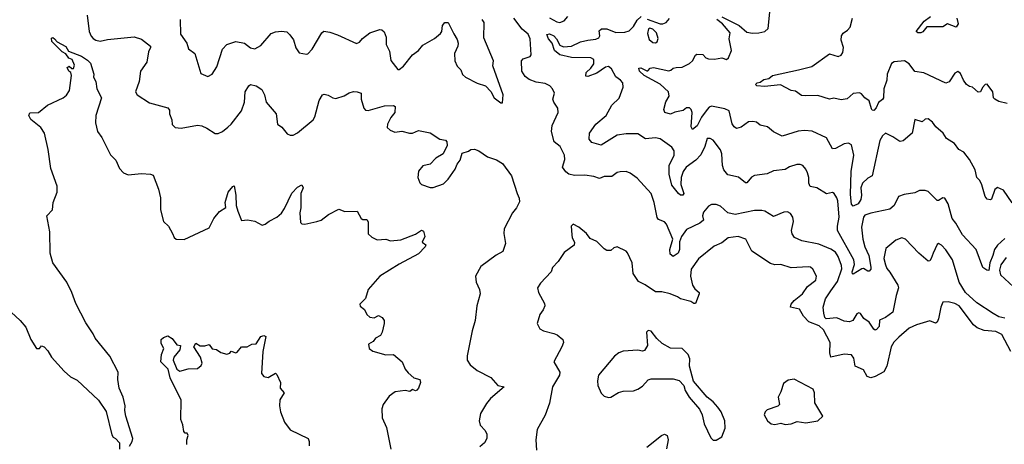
# Model space of a CAD drawing. Extents: x 1603745 to 1745082, y 385868 to 533966.
# Tile 376 of 646: x 1675949 to 1682632, y 438115 to 440994. Entities that reach past the tile are written whole.
import ezdxf

# ---------------------------------------------------------------- set-up
doc = ezdxf.new("R2010")
doc.units = 0

msp = doc.modelspace()

# ---------------------------------------------------------------- linework, layer by layer
at = {"layer": '0CON20XD'}
for points in [[(1680714.3, 441014.3), (1680832.2, 440955), (1680885, 440910), (1680923, 440903), (1680965, 440904.5), (1681006.2, 440915), (1681028.1, 440935), (1681041.2, 441045)], [(1676407.8, 441025), (1676420.8, 440915), (1676433.2, 440883.2), (1676447, 440867), (1676465.7, 440855.7), (1676495, 440849.4), (1676545, 440860.5), (1676725, 440878.2), (1676775, 440862), (1676836.5, 440815), (1676837.8, 440805), (1676822.2, 440775), (1676812, 440705), (1676768.8, 440645), (1676760.8, 440575), (1676736, 440505), (1676746.2, 440485), (1676830.9, 440430.9), (1676955, 440396.7), (1676965, 440380), (1676966.7, 440355), (1676982.5, 440315), (1676985, 440282.5), (1677005, 440262), (1677045, 440258.6), (1677155, 440278.6), (1677185, 440274.2), (1677219.5, 440259.5), (1677275, 440223.3), (1677295, 440223.3), (1677325, 440236.2), (1677360.8, 440265), (1677384.6, 440285.4), (1677454.5, 440375), (1677475.4, 440435), (1677480, 440505), (1677503.9, 440546.1), (1677516, 440554), (1677554.5, 440544.5), (1677591.7, 440521.7), (1677611.4, 440485), (1677622.5, 440435), (1677690, 440355), (1677698.8, 440285), (1677727.5, 440265), (1677765, 440220), (1677785, 440210), (1677805, 440210.8), (1677835, 440226), (1677941.9, 440315), (1677953.3, 440335), (1677982.5, 440445), (1678005, 440484), (1678015, 440488.6), (1678043.2, 440483.2), (1678075, 440463.8), (1678095, 440460), (1678151.7, 440478.3), (1678185, 440498.8), (1678215, 440506.7), (1678240, 440505), (1678266.7, 440495), (1678266.7, 440455), (1678284, 440394), (1678295, 440380), (1678315, 440379.2), (1678425, 440410), (1678485, 440412.5), (1678496.4, 440406.4), (1678496, 440365), (1678468.8, 440331.2), (1678446.2, 440285), (1678444, 440264), (1678464.3, 440244.3), (1678495, 440231.9), (1678542.3, 440237.7), (1678595, 440224.3), (1678615.6, 440224.4), (1678655, 440242), (1678735, 440226.7), (1678800, 440185), (1678838.3, 440178.3), (1678847.5, 440165), (1678849.3, 440140.7), (1678823.3, 440085), (1678772.5, 440055), (1678735.7, 440014.3), (1678685, 440003.8), (1678655, 439967.5), (1678650.8, 439925), (1678665, 439887.5), (1678676, 439876), (1678735, 439856.7), (1678755, 439856.2), (1678825, 439881.2), (1678857.9, 439912.1), (1678905, 439980), (1678918, 440015), (1678937.7, 440042.3), (1678951.7, 440088.3), (1678995, 440102.5), (1679010, 440115), (1679035, 440116.7), (1679065, 440103.8), (1679125, 440063.8), (1679185, 440043.3), (1679225, 440020), (1679285.8, 439935), (1679324.5, 439814.5), (1679338.6, 439785), (1679340.3, 439759.7), (1679321.2, 439718.8), (1679293.8, 439685), (1679238, 439575), (1679234, 439545), (1679246.4, 439476.4), (1679228.3, 439421.7), (1679182.8, 439397.2), (1679078.9, 439321.1), (1679042, 439255), (1679047.1, 439215), (1679070, 439165), (1679073.3, 439135), (1679052, 439055), (1679041.4, 438955), (1679020, 438885), (1678985.6, 438715), (1678986, 438685), (1679006.2, 438655), (1679055, 438616.5), (1679147.3, 438567.3), (1679195, 438513.8), (1679237.5, 438505), (1679143.7, 438426.3), (1679117.8, 438392.2), (1679077.5, 438325), (1679068, 438275), (1679074, 438245), (1679109.1, 438209.1), (1679120, 438185), (1679120, 438155), (1679104.4, 438125.6), (1679071.9, 438098.1)], [(1677037.8, 440995), (1677041.4, 440895), (1677084.2, 440835), (1677095.7, 440795.7), (1677138.8, 440765), (1677178.3, 440628.3), (1677225, 440608.6), (1677255.8, 440625), (1677286.2, 440673.8), (1677325.9, 440794.1), (1677354.2, 440825.8), (1677415.4, 440845.4), (1677475, 440833.8), (1677515, 440803.1), (1677545, 440796.7), (1677585, 440819.4), (1677655, 440900.5), (1677685, 440912.3), (1677725, 440915.6), (1677761.7, 440911.7), (1677782.4, 440892.4), (1677806.8, 440856.8), (1677823.4, 440803.4), (1677845, 440770), (1677895, 440760), (1677905, 440763.3), (1677933.8, 440795), (1678000, 440905), (1678014.3, 440915.7), (1678055, 440909.4), (1678105, 440892), (1678235, 440833.3), (1678255, 440841.4), (1678275, 440867.5), (1678326.2, 440903.8), (1678393.1, 440926.9), (1678406.2, 440926.2), (1678422.5, 440912.5), (1678435.6, 440875), (1678435.6, 440825), (1678460, 440780), (1678467.9, 440717.9), (1678515, 440656.2), (1678525, 440656.2), (1678555, 440678), (1678614.4, 440755), (1678655.7, 440784.3), (1678685, 440820.9), (1678765, 440867.1), (1678805, 440899.4), (1678813.5, 440915), (1678817.5, 440955), (1678834, 440976), (1678857.5, 440975), (1678895, 440897.5), (1678918.8, 440858.8), (1678924.6, 440835), (1678922.7, 440815), (1678899.5, 440765), (1678901.9, 440715), (1678918.3, 440678.3), (1678942, 440655), (1678955, 440623.3), (1678975, 440603.8), (1679055, 440564.2), (1679110, 440545), (1679146.8, 440506.8), (1679168.6, 440465), (1679215, 440431.2), (1679225, 440430)], [(1679225, 440430), (1679230.5, 440485), (1679160.6, 440680.6), (1679165.5, 440715), (1679099.9, 440869.9), (1679101.5, 440975), (1679088, 440995)], [(1682635, 438971.1), (1682595, 438980), (1682555, 439001.2), (1682445, 439074.7), (1682367.3, 439145), (1682325.3, 439215), (1682280.9, 439365), (1682235, 439432.9), (1682205, 439465.5), (1682185, 439475.5), (1682175, 439470), (1682149.2, 439410.8), (1682135, 439375.8), (1682125, 439360), (1682115, 439356), (1682050.3, 439410.3), (1681960, 439505), (1681935, 439514.2), (1681895, 439499.4), (1681827.6, 439442.4), (1681814.7, 439375), (1681825, 439332), (1681835, 439306.2), (1681855, 439283.3), (1681908.1, 439195), (1681914.4, 439175), (1681896.7, 439125), (1681875, 439012), (1681825, 438974.2), (1681785, 438956.7), (1681782, 438915), (1681765, 438892.5), (1681755, 438890), (1681745.8, 438895.8), (1681715, 438944.3), (1681677.8, 438967.8), (1681655, 439002.5), (1681645, 439006.7), (1681630.8, 438999.2), (1681602.5, 438955), (1681580, 438945), (1681545, 438950), (1681495, 438973.3), (1681423.3, 438965), (1681414.5, 438974.5), (1681405.6, 439005), (1681402.3, 439045), (1681417.5, 439102.5), (1681454.2, 439155), (1681500.4, 439219.6), (1681529.8, 439305), (1681527.7, 439327.7), (1681505, 439389.4), (1681485, 439418.5), (1681455, 439438.8), (1681372.6, 439472.6), (1681256.7, 439495), (1681207.6, 439517.6), (1681192, 439542), (1681186.7, 439565), (1681200.6, 439625), (1681197.1, 439655), (1681179.5, 439679.5), (1681161.2, 439691.2), (1681135, 439689.4), (1681065, 439658.9), (1681005.3, 439695.3), (1680985, 439700), (1680935, 439699.3), (1680805, 439673.9), (1680755.3, 439685.3), (1680705, 439730), (1680675, 439740), (1680645, 439741.2), (1680625, 439730), (1680590.2, 439689.8), (1680583.5, 439665), (1680590, 439635), (1680564.4, 439615), (1680475, 439571.2), (1680440, 439525), (1680427.7, 439487.7), (1680427.9, 439435), (1680418.9, 439411.1), (1680385, 439389.2), (1680363.4, 439403.4), (1680361.1, 439435), (1680382.5, 439505), (1680338, 439608), (1680325, 439622.5), (1680285, 439640), (1680275, 439652.5), (1680255.6, 439755.6), (1680233.8, 439815), (1680138.7, 439918.7), (1680092.7, 439952.7), (1680065, 439964), (1680025, 439963.3), (1680005, 439957.5), (1679968.3, 439931.7), (1679915, 439930), (1679885, 439917.1), (1679845, 439931.1), (1679785, 439940), (1679715, 439936.9), (1679675, 439947.1), (1679655, 439962.5), (1679632.9, 439995), (1679649.4, 440045), (1679646.2, 440075), (1679617.2, 440135), (1679577.5, 440165), (1679558.9, 440235), (1679563.9, 440276.1), (1679604.2, 440365), (1679600.6, 440395), (1679574, 440434), (1679567.8, 440455), (1679579.4, 440495), (1679565.6, 440525), (1679546.9, 440545), (1679515, 440560.5), (1679455, 440570), (1679407.9, 440587.9), (1679379.8, 440609.8), (1679356.7, 440645), (1679354.3, 440715.7), (1679365, 440728), (1679412.5, 440745), (1679420, 440755), (1679414.7, 440865), (1679400.5, 440895), (1679359.6, 440929.6), (1679302.5, 441005)], [(1679545, 441006.7), (1679595, 440979.4), (1679615, 440975.6), (1679645, 440987.1), (1679668.2, 441015)], [(1679805.3, 440855.3), (1679858.7, 440861.3), (1679879.1, 440870.9), (1679885.6, 440885), (1679881.8, 440918.2), (1679897, 440933), (1679935, 440932.2), (1679995, 440906.1), (1680055, 440909.1), (1680085, 440919.5), (1680115, 440948.9), (1680139.2, 440990.8), (1680167.5, 441015)], [(1680948.9, 440298.9), (1680924.5, 440304.5), (1680895, 440300.6), (1680845, 440265.6), (1680815, 440255.8), (1680797.4, 440267.4), (1680785, 440288.8), (1680765, 440375.6), (1680735, 440390.7), (1680645, 440408.5), (1680629.1, 440400.9), (1680615.2, 440384.8), (1680577.5, 440332.5), (1680546.3, 440273.7), (1680515, 440249.4), (1680506.9, 440266.9), (1680513.8, 440365), (1680506, 440386), (1680495, 440395.6), (1680475, 440396.7), (1680451.2, 440378.8), (1680395, 440368.1), (1680365, 440354.4), (1680327.5, 440365), (1680320, 440385), (1680335, 440436.7), (1680356.9, 440475), (1680352.7, 440505), (1680295, 440556.6), (1680186.5, 440615), (1680155.6, 440645), (1680152, 440665), (1680165, 440666.5), (1680205, 440646.7), (1680212.5, 440647.5), (1680227.5, 440665), (1680251.1, 440668.9), (1680355, 440646.9), (1680369.1, 440650.9), (1680385, 440665.7), (1680405, 440670), (1680445, 440672.5), (1680495, 440696), (1680516, 440715), (1680535, 440753.3), (1680545, 440760), (1680585, 440757.5), (1680606, 440736), (1680625, 440728), (1680665, 440726), (1680715, 440736.2), (1680745, 440724), (1680760, 440735), (1680779.4, 440785), (1680763.8, 440865), (1680770, 440905), (1680718.2, 440965), (1680681.1, 440995)], [(1680208.3, 440998.3), (1680295, 440965.7), (1680315, 440966), (1680336.7, 440975), (1680358.3, 441001.7)], [(1681235, 440654.3), (1681325, 440677.3), (1681445, 440762), (1681505, 440743.8), (1681525, 440753.8), (1681535, 440772.5), (1681540, 440805), (1681523.8, 440855), (1681525.8, 440885), (1681536.8, 440903.2), (1681567.8, 440922.2), (1681585, 440943.8), (1681601.1, 441005)], [(1682308.9, 441005), (1682317.7, 440965), (1682305, 440942.9), (1682245, 440966.7), (1682213.6, 440946.4), (1682105.6, 440945.6), (1682078.5, 440911.5), (1682065, 440905.3), (1682045, 440905.5), (1682032.8, 440915), (1682088.4, 440985), (1682131.4, 441015)], [(1680265, 440838), (1680275, 440843.3), (1680282.9, 440867.1), (1680271.2, 440905), (1680245, 440930.5), (1680225, 440937.1), (1680216.9, 440933.1), (1680209.7, 440899.7), (1680220.2, 440860.2), (1680245, 440840), (1680265, 440838)], [(1676695, 438103.3), (1676712.5, 438135), (1676716.2, 438155), (1676670, 438305), (1676663.3, 438345), (1676666, 438375), (1676650.8, 438435), (1676624.4, 438495), (1676614.2, 438555), (1676618, 438605), (1676561.7, 438711.7), (1676460.6, 438835), (1676448.5, 438865), (1676398.9, 438938.9), (1676329.8, 439069.7), (1676302.5, 439145), (1676268.4, 439215), (1676173.1, 439345), (1676155, 439410), (1676154.5, 439555.5), (1676134.2, 439665), (1676171.1, 439705), (1676176.9, 439755), (1676203.6, 439825), (1676202.5, 439865), (1676159.6, 439985), (1676143.1, 440115), (1676117.5, 440225), (1676093.4, 440263.4), (1676025, 440317.1), (1676010, 440345), (1676018, 440362), (1676075.9, 440364.1), (1676137.5, 440415), (1676245, 440464), (1676266.8, 440483.2), (1676286, 440515), (1676300.6, 440615), (1676295.9, 440635.9), (1676283.3, 440645), (1676270.7, 440669.3), (1676285, 440680), (1676303.3, 440663.3), (1676315, 440663.8), (1676322, 440685), (1676305, 440723.8), (1676282.7, 440732.7), (1676263, 440763), (1676236.4, 440776.4), (1676168.2, 440845), (1676165, 440868), (1676175, 440872.7), (1676185, 440863.8), (1676203.3, 440843.3), (1676261.2, 440811.2), (1676280.8, 440780.8), (1676367.6, 440747.6), (1676410.4, 440720.4), (1676429.4, 440699.4), (1676453.3, 440625), (1676450, 440605), (1676466, 440575), (1676472, 440525), (1676504, 440465), (1676465.5, 440344.5), (1676464.5, 440294.5), (1676476.7, 440235), (1676505.5, 440195), (1676565, 440078), (1676602.3, 440042.3), (1676627.5, 439985), (1676654.4, 439955), (1676685, 439942.3), (1676775, 439951.1), (1676837.7, 439947.7), (1676855, 439940), (1676890.6, 439845), (1676905.6, 439785.6), (1676904.2, 439705), (1676924.2, 439625), (1676960, 439595), (1676985.6, 439545), (1676996.7, 439516.7), (1677010, 439505), (1677065, 439504.2), (1677235, 439582), (1677266.2, 439645), (1677305, 439693.8), (1677348.3, 439721.7), (1677344, 439755), (1677364.5, 439825), (1677395, 439863.3), (1677405, 439867.5), (1677417.1, 439805), (1677419.2, 439735), (1677428.8, 439695), (1677455, 439632.5), (1677495, 439637.5), (1677545, 439627.5), (1677595, 439600), (1677615, 439607.5), (1677641.7, 439628.3), (1677695, 439655.7), (1677725, 439681.9), (1677747, 439713), (1677795, 439816.9), (1677835, 439858.1), (1677865, 439873.3), (1677872, 439855), (1677858, 439815), (1677857.3, 439717.3), (1677850, 439685), (1677855, 439620), (1677865, 439610), (1677885, 439608.8), (1677966.4, 439626.4), (1677995.7, 439634.3), (1678045, 439673.8), (1678115, 439710), (1678155, 439693.3), (1678240, 439695), (1678267, 439647), (1678278.3, 439638.3), (1678305, 439640), (1678313.3, 439623.3), (1678315, 439542.5), (1678339.5, 439519.5), (1678375, 439500.8), (1678435, 439505.8), (1678465, 439494.2), (1678535, 439500.8), (1678635, 439539.2), (1678675, 439566), (1678690.5, 439560.5), (1678698.1, 439525), (1678680, 439485), (1678705, 439467.5), (1678700, 439455), (1678655, 439407.5), (1678523.8, 439336.2), (1678394, 439256), (1678314, 439165), (1678297, 439103), (1678256.7, 439065), (1678260.7, 439050.7), (1678290, 439030), (1678306.2, 438995), (1678325, 438976.2), (1678355, 438972), (1678385, 438987.5), (1678410, 438975), (1678422.5, 438955), (1678423.3, 438935), (1678408.8, 438875), (1678397, 438853), (1678364.3, 438835.7), (1678347.7, 438812.3), (1678317.5, 438795), (1678320, 438765), (1678345, 438746.2), (1678435, 438722.5), (1678486.7, 438725), (1678545, 438673.3), (1678564.2, 438625), (1678585, 438598.8), (1678625, 438566.7), (1678665.6, 438555.6), (1678668.8, 438535), (1678655.6, 438495), (1678645, 438481.2), (1678635, 438478.8), (1678615, 438486.2), (1678596.2, 438473.8), (1678565, 438480), (1678498.3, 438471.7), (1678457.3, 438442.7), (1678415, 438384), (1678406.4, 438355), (1678410, 438295), (1678438.2, 438228.2), (1678467.5, 438082.5)], [(1682635, 439511.5), (1682584.3, 439465.7), (1682565.2, 439435), (1682553.2, 439395), (1682534.2, 439345), (1682526.5, 439293.5), (1682513.8, 439295), (1682486, 439315), (1682441.4, 439435), (1682348.1, 439535), (1682302, 439615), (1682278.1, 439645), (1682250, 439745), (1682226.9, 439785), (1682215, 439787.1), (1682185, 439767.1), (1682175, 439768), (1682115, 439830), (1682095, 439836.2), (1682055, 439836.7), (1682025, 439820), (1681951.3, 439808.7), (1681914.4, 439795.6), (1681885, 439733.8), (1681855, 439708.6), (1681725, 439683.3), (1681685, 439668.6), (1681675, 439656), (1681662.4, 439587.6), (1681670.4, 439505), (1681684.1, 439455), (1681712.5, 439395), (1681725.8, 439315.8), (1681725, 439302), (1681715, 439290), (1681705, 439289.2), (1681675, 439306.7), (1681665, 439305.3), (1681605, 439268.5), (1681601.1, 439271.1), (1681599.7, 439285), (1681615.2, 439335), (1681609.8, 439365), (1681500, 439565), (1681498.7, 439595), (1681511.2, 439655), (1681502.1, 439765), (1681495, 439786), (1681476.7, 439816.7), (1681465, 439822.9), (1681425, 439812.5), (1681360, 439855), (1681315, 439862.5), (1681303.9, 439885), (1681303.9, 439925), (1681295.7, 439955.7), (1681285, 439980.8), (1681264.4, 440004.4), (1681245, 440012.5), (1681222.7, 440012.7), (1681173.1, 439996.9), (1681145, 439979.2), (1681065, 439970), (1681021.2, 439948.8), (1680935, 439937.5), (1680915, 439925.8), (1680885, 439888.6), (1680875, 439888.6), (1680826.7, 439926.7), (1680755, 439942.2), (1680727.1, 439975), (1680719.2, 440005), (1680715.4, 440084.6), (1680705, 440110.8), (1680656.2, 440176.2), (1680635, 440188), (1680615, 440188), (1680600, 440135), (1680572.8, 440077.2), (1680538.1, 440041.9), (1680472.8, 439995), (1680451.6, 439965), (1680438.8, 439925), (1680436.7, 439876.7), (1680455.8, 439815), (1680450, 439805), (1680435, 439803.3), (1680419.4, 439815), (1680375, 439871.5), (1680357.5, 439947.5), (1680357, 440005), (1680390, 440075), (1680390.8, 440105), (1680375, 440130), (1680295, 440185.6), (1680265, 440192.7), (1680196.9, 440186.9), (1680145, 440219.2), (1680065, 440220.2), (1680005, 440211.1), (1679895, 440142.2), (1679832.4, 440162.4), (1679814.3, 440185), (1679817.1, 440225), (1679859.2, 440285), (1679929.2, 440345), (1679968, 440415), (1680017, 440463), (1680044.3, 440535.7), (1680041.9, 440565), (1680027.1, 440585), (1679995, 440607.1), (1679965, 440661.9), (1679945, 440677.4), (1679925, 440673.1), (1679865, 440631), (1679805, 440608.8), (1679790.7, 440610.7), (1679794.7, 440635), (1679825.2, 440664.8), (1679844.6, 440695), (1679845.5, 440725), (1679825, 440736.2), (1679695, 440736.6), (1679614.6, 440755), (1679578.1, 440785), (1679563.9, 440833.9), (1679537.8, 440865), (1679526.9, 440893.1), (1679545, 440898.6), (1679575, 440883.4), (1679591.6, 440865), (1679615, 440820.4), (1679639, 440809), (1679695, 440813.5), (1679755, 440844.7), (1679805.3, 440855.3)], [(1682650, 440425), (1682595, 440440), (1682566.2, 440455), (1682558.8, 440465), (1682553.8, 440505), (1682515, 440556.7), (1682502.5, 440555), (1682483.3, 440535), (1682470, 440505), (1682455, 440502.5), (1682415.8, 440535.8), (1682395, 440540), (1682375, 440553.6), (1682353.6, 440583.6), (1682335, 440628.6), (1682315, 440642.9), (1682295, 440630.8), (1682258, 440572), (1682235, 440563.1), (1682085, 440632.9), (1682025, 440641.9), (1681985, 440695.5), (1681955, 440715.6), (1681885, 440707.5), (1681865, 440696), (1681836.9, 440625), (1681834.6, 440585), (1681814.7, 440525), (1681811.1, 440465), (1681805, 440452), (1681778.5, 440431.5), (1681762.8, 440397.2), (1681745, 440379.2), (1681735, 440380), (1681729.1, 440389.1), (1681715, 440443.3), (1681685, 440464.2), (1681662, 440492), (1681647.8, 440497.8), (1681605, 440492.9), (1681565, 440456.9), (1681525, 440450), (1681475, 440461.4), (1681445, 440455.6), (1681365, 440480.6), (1681285, 440476.8), (1681255, 440480.9), (1681215, 440508.6), (1681185, 440512.9), (1681111.8, 440551.8), (1681005, 440540.6), (1680951.2, 440545), (1680943.1, 440555), (1680953.8, 440565), (1680975, 440570), (1681000.5, 440589.5), (1681034.3, 440595.7), (1681057.5, 440615), (1681235, 440654.3)], [(1682685, 439752), (1682625, 439838.8), (1682585, 439856.2), (1682567.3, 439842.7), (1682545, 439778), (1682535, 439771.9), (1682515, 439777.3), (1682501.3, 439795), (1682480, 439875), (1682465, 439903.8), (1682444.5, 439924.5), (1682434.4, 439975), (1682395, 440046), (1682356.7, 440095), (1682322, 440115), (1682293.3, 440155), (1682238.8, 440188.8), (1682215.7, 440225.7), (1682167.8, 440267.8), (1682145, 440299.2), (1682115, 440320.8), (1682095, 440318.8), (1682075, 440302.5), (1682025, 440317.5), (1682006.2, 440225), (1681945, 440172), (1681925, 440168), (1681915, 440172), (1681875, 440200.8), (1681825, 440223.8), (1681805, 440206.2), (1681787.8, 440175), (1681735.6, 439935), (1681705, 439920.6), (1681669.1, 439885), (1681658.4, 439855), (1681662.2, 439805), (1681658, 439775), (1681640, 439745), (1681605, 439729.2), (1681594.3, 439744.3), (1681588, 439808), (1681592.6, 439965), (1681609.3, 440075), (1681593.8, 440145), (1681575, 440155.8), (1681545, 440152.5), (1681485, 440121.4), (1681465, 440119.2), (1681425, 440193.6), (1681327.9, 440237.9), (1681275, 440242.3), (1681231.5, 440238.5), (1681125, 440204.4), (1681064.6, 440234.6), (1681025, 440267.5), (1680975, 440280), (1680948.9, 440298.9)], [(1680414, 439114), (1680363.9, 439136.1), (1680308.3, 439148.3), (1680265, 439150), (1680195, 439197.1), (1680148.2, 439218.2), (1680112.4, 439272.4), (1680105.4, 439345.4), (1680075, 439413.3), (1680065, 439424), (1680005, 439453.8), (1679981.7, 439448.3), (1679961.7, 439428.3), (1679935, 439430), (1679915, 439440.8), (1679865, 439490.5), (1679819.7, 439509.7), (1679795.8, 439545), (1679745, 439588), (1679705, 439607.5), (1679692.5, 439595), (1679695.7, 439535), (1679698.1, 439515), (1679714, 439485), (1679713.3, 439465), (1679643.8, 439415), (1679603.8, 439355), (1679564.2, 439315), (1679555.8, 439285), (1679482.9, 439207.1), (1679463.3, 439175), (1679470, 439145), (1679510.7, 439070.7), (1679513.3, 439055), (1679502.7, 439027.3), (1679480, 438995), (1679460, 438935), (1679478.3, 438898.3), (1679505, 438883.8), (1679575, 438867.5), (1679596.6, 438856.6), (1679635.6, 438825.6), (1679639.2, 438805), (1679628.6, 438775), (1679573.8, 438675), (1679614.2, 438605), (1679612.9, 438585), (1679566, 438505), (1679545.8, 438395), (1679515, 438313.3), (1679460.8, 438215), (1679452.5, 438145), (1679457.5, 438075)], [(1682674.8, 438745), (1682615, 438860.4), (1682575, 438880.3), (1682495, 438886.1), (1682447.8, 438905), (1682422.7, 438925), (1682324.7, 439054.7), (1682295, 439070.9), (1682250.7, 439080.7), (1682215, 439080), (1682200, 439045), (1682183.8, 438966.2), (1682175, 438943.8), (1682165, 438936.2), (1682125, 438952), (1682035, 438926.2), (1681985, 438901.8), (1681915, 438842.4), (1681882.5, 438807.5), (1681864, 438775), (1681835, 438646), (1681815, 438605.8), (1681755, 438574.2), (1681725, 438565.6), (1681700, 438575), (1681675, 438620.8), (1681618.8, 438645), (1681610.3, 438700.3), (1681595, 438720.8), (1681545, 438725.7), (1681455, 438705.8), (1681448, 438735), (1681449.6, 438805), (1681405, 438891.6), (1681375, 438917.9), (1681305, 438945.2), (1681269.2, 438985), (1681240.9, 439030.8), (1681181.4, 439045), (1681185.5, 439065), (1681205, 439090.4), (1681261.5, 439135), (1681295.8, 439185), (1681352.1, 439227.9), (1681358, 439255), (1681333, 439303), (1681316.7, 439316.7), (1681299.5, 439319.5), (1681185, 439312.7), (1681115, 439334.4), (1681075, 439332.5), (1681045, 439341.5), (1680917.5, 439425), (1680876.4, 439506.4), (1680825, 439524.5), (1680758, 439515), (1680715, 439480.9), (1680662.4, 439457.6), (1680556.4, 439373.6), (1680507.2, 439302.8), (1680501.2, 439255), (1680515.1, 439195.1), (1680530.3, 439170.3), (1680559.6, 439145), (1680561.5, 439135), (1680535, 439070), (1680525, 439070), (1680505, 439083.8), (1680435, 439101.2), (1680414, 439114)], [(1682645, 439382), (1682607.2, 439332.8), (1682598.4, 439295), (1682604.9, 439264.9), (1682695, 439182.4)], [(1675891.3, 439011.3), (1675952.5, 438955), (1675989.8, 438909.8), (1676025, 438826.2), (1676063.8, 438765), (1676082.5, 438765), (1676097, 438783), (1676115, 438776.2), (1676139.8, 438749.8), (1676165, 438706), (1676250.3, 438610.3), (1676293.7, 438573.7), (1676339.4, 438549.4), (1676483.9, 438413.9), (1676536.6, 438336.6), (1676575, 438180), (1676583.6, 438163.6), (1676600, 438155), (1676627.5, 438125), (1676627.5, 438082.5)], [(1677083.3, 438115), (1677083.3, 438145), (1677092.5, 438175), (1677085, 438190), (1677071.7, 438191.7), (1677062.5, 438202.5), (1677056.4, 438246.4), (1677043.6, 438283.6), (1677044.4, 438415), (1676970, 438565), (1676955.7, 438625.7), (1676906.7, 438675), (1676912.5, 438725), (1676927.5, 438765), (1676908.3, 438798.3), (1676910, 438825), (1676925, 438840), (1676955, 438850), (1676985, 438832.5), (1677015, 438790), (1677040, 438785), (1677036.7, 438755), (1676996.2, 438705), (1676990, 438685), (1677014.5, 438624.5), (1677035, 438610), (1677092.3, 438627.7), (1677155, 438630), (1677181.4, 438648.6), (1677186.9, 438665), (1677175.6, 438705.6), (1677130, 438775), (1677145, 438800), (1677175, 438782.5), (1677205, 438782.5), (1677235, 438792.5), (1677255, 438762.5), (1677285, 438757.5), (1677315, 438736.7), (1677355, 438726.7), (1677375, 438732.5), (1677385, 438747.5), (1677415, 438736.2), (1677425, 438738.8), (1677455, 438776.2), (1677493, 438777), (1677525, 438793.3), (1677555, 438797.5), (1677586.7, 438845), (1677605, 438852), (1677618.8, 438845), (1677600, 438745), (1677590, 438595), (1677606.7, 438575), (1677635, 438568), (1677685, 438597.5), (1677695, 438587.5), (1677720, 438535), (1677717.5, 438495), (1677743.3, 438465), (1677714.2, 438415.8), (1677711.9, 438375), (1677718.1, 438335), (1677747.1, 438265), (1677785, 438213.8), (1677906.7, 438155), (1677914, 438135), (1677914, 438105)], [(1680675, 438142.5), (1680713.9, 438166.1), (1680737.5, 438225), (1680735.7, 438275), (1680709.4, 438335), (1680687.3, 438367.3), (1680655, 438402.9), (1680613.8, 438433.8), (1680523.2, 438543.2), (1680495.6, 438645), (1680497.5, 438695), (1680486.4, 438725), (1680445, 438764.4), (1680365.9, 438765.9), (1680309.2, 438799.2), (1680272.5, 438832.5), (1680235, 438881.2), (1680215, 438886.2), (1680203.3, 438875), (1680208.8, 438785), (1680188.8, 438751.2), (1680175, 438746), (1680145, 438752.5), (1680045, 438746.2), (1680015, 438736.2), (1679985, 438713.8), (1679878.2, 438585), (1679870.4, 438545), (1679873.4, 438513.4), (1679895, 438462.5), (1679915, 438442.5), (1679945, 438433.3), (1679960, 438435), (1680013.2, 438466.8), (1680045, 438475.8), (1680115, 438478), (1680145, 438488), (1680175, 438508.8), (1680215, 438552.5), (1680235, 438560), (1680385, 438558.8), (1680425, 438548.8), (1680456.7, 438515), (1680465, 438480), (1680493.8, 438435), (1680563.6, 438353.6), (1680580.6, 438315), (1680594.2, 438255), (1680638.8, 438158.8), (1680655, 438142.5), (1680675, 438142.5)], [(1681145, 438250), (1681185, 438253.1), (1681225, 438269.2), (1681285, 438261.1), (1681365, 438273.8), (1681400, 438305), (1681346.2, 438396.2), (1681342.5, 438465), (1681335, 438490), (1681205, 438557.5), (1681165, 438549.5), (1681132, 438528), (1681115, 438472), (1681096, 438435), (1681105, 438384), (1681095, 438374.5), (1681021.8, 438348.2), (1681008.6, 438335), (1681000.8, 438315), (1681024.3, 438275), (1681048.8, 438255), (1681075, 438250.4), (1681115, 438258.6), (1681145, 438250)], [(1680204.3, 438095.7), (1680305.9, 438174.1), (1680325, 438183.8), (1680344.2, 438174.2), (1680350.6, 438145), (1680338.2, 438085)]]:
    msp.add_lwpolyline(points, dxfattribs=at)

doc.saveas('drawing.dxf')
